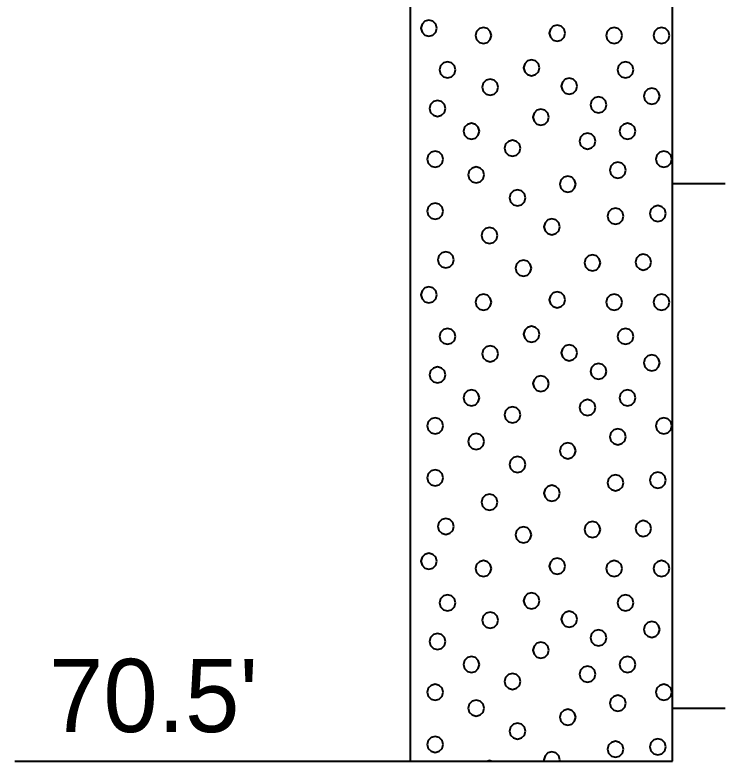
# Model space of a CAD drawing. Extents: x -76 to 974, y -1080 to -735.
# Drawn here: x 412.93 to 419.7, y -999.68 to -992.57 of the extents above; entities that cross this region are included whole.
import ezdxf

# ---------------------------------------------------------------- set-up
doc = ezdxf.new("R2010")
doc.units = 0
doc.header["$LTSCALE"] = 0.36
doc.layers.add('27', color=7, linetype='Continuous', lineweight=40)

msp = doc.modelspace()

# ---------------------------------------------------------------- linework, layer by layer
at = {"layer": '27'}
for p, q in [((416.6974, -980.1789), (416.6974, -999.6789)), ((419.1974, -999.6789), (419.1974, -980.1789)), ((419.6975, -994.1789), (419.1975, -994.1789)), ((419.6975, -999.1789), (419.1975, -999.1789)), ((412.93, -999.6789), (416.6974, -999.6789)), ((416.6974, -999.6789), (419.1974, -999.6789))]:
    msp.add_line(p, q, dxfattribs=at)
for points in [[(416.9518, -992.6954), (416.9416, -992.6573), (416.9137, -992.6294), (416.8756, -992.6192), (416.8375, -992.6294), (416.8096, -992.6573), (416.7994, -992.6954), (416.8096, -992.7335), (416.8375, -992.7614), (416.8756, -992.7716), (416.9137, -992.7614), (416.9416, -992.7335)], [(417.4705, -992.7653), (417.4603, -992.7272), (417.4324, -992.6993), (417.3943, -992.6891), (417.3562, -992.6993), (417.3283, -992.7272), (417.3181, -992.7653), (417.3283, -992.8034), (417.3562, -992.8313), (417.3943, -992.8415), (417.4324, -992.8313), (417.4603, -992.8034)], [(418.1748, -992.7424), (418.1645, -992.7043), (418.1367, -992.6764), (418.0986, -992.6662), (418.0605, -992.6764), (418.0326, -992.7043), (418.0224, -992.7424), (418.0326, -992.7805), (418.0605, -992.8084), (418.0986, -992.8186), (418.1367, -992.8084), (418.1645, -992.7805)], [(418.7176, -992.7653), (418.7074, -992.7272), (418.6795, -992.6993), (418.6414, -992.6891), (418.6033, -992.6993), (418.5754, -992.7272), (418.5652, -992.7653), (418.5754, -992.8034), (418.6033, -992.8313), (418.6414, -992.8415), (418.6795, -992.8313), (418.7074, -992.8034)], [(419.1676, -992.7653), (419.1574, -992.7272), (419.1295, -992.6993), (419.0914, -992.6891), (419.0533, -992.6993), (419.0254, -992.7272), (419.0152, -992.7653), (419.0254, -992.8034), (419.0533, -992.8313), (419.0914, -992.8415), (419.1295, -992.8313), (419.1574, -992.8034)], [(417.1293, -993.0916), (417.1191, -993.0535), (417.0912, -993.0256), (417.0531, -993.0154), (417.015, -993.0256), (416.9871, -993.0535), (416.9769, -993.0916), (416.9871, -993.1297), (417.015, -993.1575), (417.0531, -993.1678), (417.0912, -993.1575), (417.1191, -993.1297)], [(417.9303, -993.072), (417.9201, -993.0339), (417.8922, -993.006), (417.8541, -992.9958), (417.816, -993.006), (417.7881, -993.0339), (417.7779, -993.072), (417.7881, -993.1101), (417.816, -993.138), (417.8541, -993.1482), (417.8922, -993.138), (417.9201, -993.1101)], [(418.8239, -993.0916), (418.8137, -993.0535), (418.7858, -993.0256), (418.7477, -993.0154), (418.7096, -993.0256), (418.6818, -993.0535), (418.6715, -993.0916), (418.6818, -993.1297), (418.7096, -993.1576), (418.7477, -993.1678), (418.7858, -993.1576), (418.8137, -993.1297)], [(417.5343, -993.2568), (417.5241, -993.2187), (417.4962, -993.1908), (417.4581, -993.1806), (417.42, -993.1908), (417.3921, -993.2187), (417.3819, -993.2568), (417.3921, -993.2949), (417.42, -993.3228), (417.4581, -993.333), (417.4962, -993.3228), (417.5241, -993.2949)], [(418.2894, -993.2478), (418.2791, -993.2097), (418.2513, -993.1818), (418.2132, -993.1716), (418.1751, -993.1818), (418.1472, -993.2097), (418.137, -993.2478), (418.1472, -993.2859), (418.1751, -993.3138), (418.2132, -993.324), (418.2513, -993.3138), (418.2791, -993.2859)], [(419.0748, -993.3437), (419.0646, -993.3056), (419.0367, -993.2777), (418.9986, -993.2675), (418.9605, -993.2777), (418.9326, -993.3056), (418.9224, -993.3437), (418.9326, -993.3818), (418.9605, -993.4097), (418.9986, -993.4199), (419.0367, -993.4097), (419.0646, -993.3818)], [(417.0332, -993.4594), (417.0229, -993.4213), (416.9951, -993.3934), (416.957, -993.3832), (416.9189, -993.3934), (416.891, -993.4213), (416.8808, -993.4594), (416.891, -993.4975), (416.9189, -993.5254), (416.957, -993.5356), (416.9951, -993.5254), (417.0229, -993.4975)], [(418.5676, -993.4251), (418.5574, -993.387), (418.5295, -993.3591), (418.4914, -993.3489), (418.4533, -993.3591), (418.4254, -993.387), (418.4152, -993.4251), (418.4254, -993.4632), (418.4533, -993.4911), (418.4914, -993.5013), (418.5295, -993.4911), (418.5574, -993.4632)], [(418.0192, -993.5426), (418.009, -993.5045), (417.9811, -993.4766), (417.943, -993.4664), (417.9049, -993.4766), (417.877, -993.5045), (417.8668, -993.5426), (417.877, -993.5807), (417.9049, -993.6086), (417.943, -993.6188), (417.9811, -993.6086), (418.009, -993.5807)], [(417.3561, -993.6781), (417.3458, -993.64), (417.318, -993.6121), (417.2799, -993.6019), (417.2418, -993.6121), (417.2139, -993.64), (417.2037, -993.6781), (417.2139, -993.7162), (417.2418, -993.7441), (417.2799, -993.7543), (417.318, -993.7441), (417.3458, -993.7162)], [(418.8447, -993.6781), (418.8345, -993.64), (418.8066, -993.6121), (418.7685, -993.6019), (418.7304, -993.6121), (418.7025, -993.64), (418.6923, -993.6781), (418.7025, -993.7162), (418.7304, -993.7441), (418.7685, -993.7543), (418.8066, -993.7441), (418.8345, -993.7162)], [(417.7476, -993.8395), (417.7374, -993.8014), (417.7095, -993.7735), (417.6714, -993.7633), (417.6333, -993.7735), (417.6054, -993.8014), (417.5952, -993.8395), (417.6054, -993.8776), (417.6333, -993.9055), (417.6714, -993.9157), (417.7095, -993.9055), (417.7374, -993.8776)], [(418.4633, -993.7709), (418.4531, -993.7328), (418.4252, -993.7049), (418.3871, -993.6947), (418.349, -993.7049), (418.3211, -993.7328), (418.3109, -993.7709), (418.3211, -993.809), (418.349, -993.8369), (418.3871, -993.8471), (418.4252, -993.8369), (418.4531, -993.809)], [(417.0103, -993.9438), (417.0001, -993.9057), (416.9722, -993.8778), (416.9341, -993.8676), (416.896, -993.8778), (416.8681, -993.9057), (416.8579, -993.9438), (416.8681, -993.9819), (416.896, -994.0097), (416.9341, -994.02), (416.9722, -994.0097), (417.0001, -993.9819)], [(419.1905, -993.9438), (419.1803, -993.9057), (419.1524, -993.8778), (419.1143, -993.8676), (419.0762, -993.8778), (419.0483, -993.9057), (419.0381, -993.9438), (419.0483, -993.9819), (419.0762, -994.0097), (419.1143, -994.02), (419.1524, -994.0097), (419.1803, -993.9819)], [(418.7519, -994.048), (418.7417, -994.0099), (418.7138, -993.982), (418.6757, -993.9718), (418.6376, -993.982), (418.6097, -994.0099), (418.5995, -994.048), (418.6097, -994.0861), (418.6376, -994.114), (418.6757, -994.1242), (418.7138, -994.114), (418.7417, -994.0861)], [(417.4018, -994.0938), (417.3916, -994.0557), (417.3637, -994.0278), (417.3256, -994.0176), (417.2875, -994.0278), (417.2596, -994.0557), (417.2494, -994.0938), (417.2596, -994.1319), (417.2875, -994.1598), (417.3256, -994.17), (417.3637, -994.1598), (417.3916, -994.1319)], [(418.2739, -994.1815), (418.2637, -994.1434), (418.2358, -994.1155), (418.1977, -994.1053), (418.1596, -994.1155), (418.1317, -994.1434), (418.1215, -994.1815), (418.1317, -994.2196), (418.1596, -994.2475), (418.1977, -994.2577), (418.2358, -994.2475), (418.2637, -994.2196)], [(417.7959, -994.3124), (417.7857, -994.2743), (417.7578, -994.2464), (417.7197, -994.2362), (417.6816, -994.2464), (417.6537, -994.2743), (417.6435, -994.3124), (417.6537, -994.3505), (417.6816, -994.3784), (417.7197, -994.3886), (417.7578, -994.3784), (417.7857, -994.3505)], [(417.0103, -994.4396), (417.0001, -994.4015), (416.9722, -994.3736), (416.9341, -994.3634), (416.896, -994.3736), (416.8681, -994.4015), (416.8579, -994.4396), (416.8681, -994.4777), (416.896, -994.5055), (416.9341, -994.5158), (416.9722, -994.5055), (417.0001, -994.4777)], [(419.1333, -994.4624), (419.1231, -994.4243), (419.0952, -994.3964), (419.0571, -994.3862), (419.019, -994.3964), (418.9911, -994.4243), (418.9809, -994.4624), (418.9911, -994.5005), (419.019, -994.5284), (419.0571, -994.5386), (419.0952, -994.5284), (419.1231, -994.5005)], [(418.729, -994.4866), (418.7188, -994.4485), (418.6909, -994.4206), (418.6528, -994.4104), (418.6147, -994.4206), (418.5868, -994.4485), (418.5766, -994.4866), (418.5868, -994.5247), (418.6147, -994.5526), (418.6528, -994.5628), (418.6909, -994.5526), (418.7188, -994.5247)], [(418.1239, -994.587), (418.1137, -994.5489), (418.0858, -994.521), (418.0477, -994.5108), (418.0096, -994.521), (417.9817, -994.5489), (417.9715, -994.587), (417.9817, -994.6251), (418.0096, -994.653), (418.0477, -994.6632), (418.0858, -994.653), (418.1137, -994.6251)], [(417.5289, -994.6709), (417.5187, -994.6328), (417.4908, -994.6049), (417.4527, -994.5947), (417.4146, -994.6049), (417.3868, -994.6328), (417.3765, -994.6709), (417.3868, -994.709), (417.4146, -994.7369), (417.4527, -994.7471), (417.4908, -994.7369), (417.5187, -994.709)], [(417.1132, -994.9023), (417.103, -994.8642), (417.0751, -994.8363), (417.037, -994.8261), (416.9989, -994.8363), (416.9711, -994.8642), (416.9608, -994.9023), (416.9711, -994.9404), (416.9989, -994.9683), (417.037, -994.9785), (417.0751, -994.9683), (417.103, -994.9404)], [(418.5091, -994.9315), (418.4989, -994.8934), (418.471, -994.8655), (418.4329, -994.8553), (418.3948, -994.8655), (418.3669, -994.8934), (418.3567, -994.9315), (418.3669, -994.9696), (418.3948, -994.9975), (418.4329, -995.0077), (418.471, -994.9975), (418.4989, -994.9696)], [(418.9947, -994.9239), (418.9845, -994.8858), (418.9566, -994.8579), (418.9185, -994.8477), (418.8804, -994.8579), (418.8525, -994.8858), (418.8423, -994.9239), (418.8525, -994.962), (418.8804, -994.9899), (418.9185, -995.0001), (418.9566, -994.9899), (418.9845, -994.962)], [(417.8519, -994.9824), (417.8416, -994.9443), (417.8138, -994.9164), (417.7757, -994.9062), (417.7376, -994.9164), (417.7097, -994.9443), (417.6995, -994.9824), (417.7097, -995.0205), (417.7376, -995.0484), (417.7757, -995.0586), (417.8138, -995.0484), (417.8416, -995.0205)], [(416.9518, -995.2354), (416.9416, -995.1973), (416.9137, -995.1694), (416.8756, -995.1592), (416.8375, -995.1694), (416.8096, -995.1973), (416.7994, -995.2354), (416.8096, -995.2735), (416.8375, -995.3014), (416.8756, -995.3116), (416.9137, -995.3014), (416.9416, -995.2735)], [(417.4705, -995.3053), (417.4603, -995.2672), (417.4324, -995.2393), (417.3943, -995.2291), (417.3562, -995.2393), (417.3283, -995.2672), (417.3181, -995.3053), (417.3283, -995.3434), (417.3562, -995.3713), (417.3943, -995.3815), (417.4324, -995.3713), (417.4603, -995.3434)], [(418.1748, -995.2824), (418.1645, -995.2443), (418.1367, -995.2164), (418.0986, -995.2062), (418.0605, -995.2164), (418.0326, -995.2443), (418.0224, -995.2824), (418.0326, -995.3205), (418.0605, -995.3484), (418.0986, -995.3586), (418.1367, -995.3484), (418.1645, -995.3205)], [(418.7176, -995.3053), (418.7074, -995.2672), (418.6795, -995.2393), (418.6414, -995.2291), (418.6033, -995.2393), (418.5754, -995.2672), (418.5652, -995.3053), (418.5754, -995.3434), (418.6033, -995.3713), (418.6414, -995.3815), (418.6795, -995.3713), (418.7074, -995.3434)], [(419.1676, -995.3053), (419.1574, -995.2672), (419.1295, -995.2393), (419.0914, -995.2291), (419.0533, -995.2393), (419.0254, -995.2672), (419.0152, -995.3053), (419.0254, -995.3434), (419.0533, -995.3713), (419.0914, -995.3815), (419.1295, -995.3713), (419.1574, -995.3434)], [(417.9303, -995.612), (417.9201, -995.5739), (417.8922, -995.546), (417.8541, -995.5358), (417.816, -995.546), (417.7881, -995.5739), (417.7779, -995.612), (417.7881, -995.6501), (417.816, -995.678), (417.8541, -995.6882), (417.8922, -995.678), (417.9201, -995.6501)], [(417.1293, -995.6316), (417.1191, -995.5935), (417.0912, -995.5656), (417.0531, -995.5554), (417.015, -995.5656), (416.9871, -995.5935), (416.9769, -995.6316), (416.9871, -995.6697), (417.015, -995.6975), (417.0531, -995.7078), (417.0912, -995.6975), (417.1191, -995.6697)], [(418.8239, -995.6316), (418.8137, -995.5935), (418.7858, -995.5656), (418.7477, -995.5554), (418.7096, -995.5656), (418.6818, -995.5935), (418.6715, -995.6316), (418.6818, -995.6697), (418.7096, -995.6976), (418.7477, -995.7078), (418.7858, -995.6976), (418.8137, -995.6697)], [(417.5343, -995.7968), (417.5241, -995.7587), (417.4962, -995.7308), (417.4581, -995.7206), (417.42, -995.7308), (417.3921, -995.7587), (417.3819, -995.7968), (417.3921, -995.8349), (417.42, -995.8628), (417.4581, -995.873), (417.4962, -995.8628), (417.5241, -995.8349)], [(418.2894, -995.7878), (418.2791, -995.7497), (418.2513, -995.7218), (418.2132, -995.7116), (418.1751, -995.7218), (418.1472, -995.7497), (418.137, -995.7878), (418.1472, -995.8259), (418.1751, -995.8538), (418.2132, -995.864), (418.2513, -995.8538), (418.2791, -995.8259)], [(419.0748, -995.8837), (419.0646, -995.8456), (419.0367, -995.8177), (418.9986, -995.8075), (418.9605, -995.8177), (418.9326, -995.8456), (418.9224, -995.8837), (418.9326, -995.9218), (418.9605, -995.9497), (418.9986, -995.9599), (419.0367, -995.9497), (419.0646, -995.9218)], [(418.5676, -995.9651), (418.5574, -995.927), (418.5295, -995.8991), (418.4914, -995.8889), (418.4533, -995.8991), (418.4254, -995.927), (418.4152, -995.9651), (418.4254, -996.0032), (418.4533, -996.0311), (418.4914, -996.0413), (418.5295, -996.0311), (418.5574, -996.0032)], [(417.0332, -995.9994), (417.0229, -995.9613), (416.9951, -995.9334), (416.957, -995.9232), (416.9189, -995.9334), (416.891, -995.9613), (416.8808, -995.9994), (416.891, -996.0375), (416.9189, -996.0654), (416.957, -996.0756), (416.9951, -996.0654), (417.0229, -996.0375)], [(418.0192, -996.0826), (418.009, -996.0445), (417.9811, -996.0166), (417.943, -996.0064), (417.9049, -996.0166), (417.877, -996.0445), (417.8668, -996.0826), (417.877, -996.1207), (417.9049, -996.1486), (417.943, -996.1588), (417.9811, -996.1486), (418.009, -996.1207)], [(417.3561, -996.2181), (417.3458, -996.18), (417.318, -996.1521), (417.2799, -996.1419), (417.2418, -996.1521), (417.2139, -996.18), (417.2037, -996.2181), (417.2139, -996.2562), (417.2418, -996.2841), (417.2799, -996.2943), (417.318, -996.2841), (417.3458, -996.2562)], [(418.8447, -996.2181), (418.8345, -996.18), (418.8066, -996.1521), (418.7685, -996.1419), (418.7304, -996.1521), (418.7025, -996.18), (418.6923, -996.2181), (418.7025, -996.2562), (418.7304, -996.2841), (418.7685, -996.2943), (418.8066, -996.2841), (418.8345, -996.2562)], [(418.4633, -996.3109), (418.4531, -996.2728), (418.4252, -996.2449), (418.3871, -996.2347), (418.349, -996.2449), (418.3211, -996.2728), (418.3109, -996.3109), (418.3211, -996.349), (418.349, -996.3769), (418.3871, -996.3871), (418.4252, -996.3769), (418.4531, -996.349)], [(417.7476, -996.3795), (417.7374, -996.3414), (417.7095, -996.3135), (417.6714, -996.3033), (417.6333, -996.3135), (417.6054, -996.3414), (417.5952, -996.3795), (417.6054, -996.4176), (417.6333, -996.4455), (417.6714, -996.4557), (417.7095, -996.4455), (417.7374, -996.4176)], [(417.0103, -996.4838), (417.0001, -996.4457), (416.9722, -996.4178), (416.9341, -996.4076), (416.896, -996.4178), (416.8681, -996.4457), (416.8579, -996.4838), (416.8681, -996.5219), (416.896, -996.5497), (416.9341, -996.56), (416.9722, -996.5497), (417.0001, -996.5219)], [(419.1905, -996.4838), (419.1803, -996.4457), (419.1524, -996.4178), (419.1143, -996.4076), (419.0762, -996.4178), (419.0483, -996.4457), (419.0381, -996.4838), (419.0483, -996.5219), (419.0762, -996.5497), (419.1143, -996.56), (419.1524, -996.5497), (419.1803, -996.5219)], [(418.7519, -996.588), (418.7417, -996.5499), (418.7138, -996.522), (418.6757, -996.5118), (418.6376, -996.522), (418.6097, -996.5499), (418.5995, -996.588), (418.6097, -996.6261), (418.6376, -996.654), (418.6757, -996.6642), (418.7138, -996.654), (418.7417, -996.6261)], [(417.4018, -996.6338), (417.3916, -996.5957), (417.3637, -996.5678), (417.3256, -996.5576), (417.2875, -996.5678), (417.2596, -996.5957), (417.2494, -996.6338), (417.2596, -996.6719), (417.2875, -996.6998), (417.3256, -996.71), (417.3637, -996.6998), (417.3916, -996.6719)], [(418.2739, -996.7215), (418.2637, -996.6834), (418.2358, -996.6555), (418.1977, -996.6453), (418.1596, -996.6555), (418.1317, -996.6834), (418.1215, -996.7215), (418.1317, -996.7596), (418.1596, -996.7875), (418.1977, -996.7977), (418.2358, -996.7875), (418.2637, -996.7596)], [(417.7959, -996.8524), (417.7857, -996.8143), (417.7578, -996.7864), (417.7197, -996.7762), (417.6816, -996.7864), (417.6537, -996.8143), (417.6435, -996.8524), (417.6537, -996.8905), (417.6816, -996.9184), (417.7197, -996.9286), (417.7578, -996.9184), (417.7857, -996.8905)], [(417.0103, -996.9796), (417.0001, -996.9415), (416.9722, -996.9136), (416.9341, -996.9034), (416.896, -996.9136), (416.8681, -996.9415), (416.8579, -996.9796), (416.8681, -997.0177), (416.896, -997.0455), (416.9341, -997.0558), (416.9722, -997.0455), (417.0001, -997.0177)], [(418.729, -997.0266), (418.7188, -996.9885), (418.6909, -996.9606), (418.6528, -996.9504), (418.6147, -996.9606), (418.5868, -996.9885), (418.5766, -997.0266), (418.5868, -997.0647), (418.6147, -997.0926), (418.6528, -997.1028), (418.6909, -997.0926), (418.7188, -997.0647)], [(419.1333, -997.0024), (419.1231, -996.9643), (419.0952, -996.9364), (419.0571, -996.9262), (419.019, -996.9364), (418.9911, -996.9643), (418.9809, -997.0024), (418.9911, -997.0405), (419.019, -997.0684), (419.0571, -997.0786), (419.0952, -997.0684), (419.1231, -997.0405)], [(418.1239, -997.127), (418.1137, -997.0889), (418.0858, -997.061), (418.0477, -997.0508), (418.0096, -997.061), (417.9817, -997.0889), (417.9715, -997.127), (417.9817, -997.1651), (418.0096, -997.193), (418.0477, -997.2032), (418.0858, -997.193), (418.1137, -997.1651)], [(417.5289, -997.2109), (417.5187, -997.1728), (417.4908, -997.1449), (417.4527, -997.1347), (417.4146, -997.1449), (417.3868, -997.1728), (417.3765, -997.2109), (417.3868, -997.249), (417.4146, -997.2769), (417.4527, -997.2871), (417.4908, -997.2769), (417.5187, -997.249)], [(417.1132, -997.4423), (417.103, -997.4042), (417.0751, -997.3763), (417.037, -997.3661), (416.9989, -997.3763), (416.9711, -997.4042), (416.9608, -997.4423), (416.9711, -997.4804), (416.9989, -997.5083), (417.037, -997.5185), (417.0751, -997.5083), (417.103, -997.4804)], [(418.9947, -997.4639), (418.9845, -997.4258), (418.9566, -997.3979), (418.9185, -997.3877), (418.8804, -997.3979), (418.8525, -997.4258), (418.8423, -997.4639), (418.8525, -997.502), (418.8804, -997.5299), (418.9185, -997.5401), (418.9566, -997.5299), (418.9845, -997.502)], [(417.8519, -997.5224), (417.8416, -997.4843), (417.8138, -997.4564), (417.7757, -997.4462), (417.7376, -997.4564), (417.7097, -997.4843), (417.6995, -997.5224), (417.7097, -997.5605), (417.7376, -997.5884), (417.7757, -997.5986), (417.8138, -997.5884), (417.8416, -997.5605)], [(418.5091, -997.4715), (418.4989, -997.4334), (418.471, -997.4055), (418.4329, -997.3953), (418.3948, -997.4055), (418.3669, -997.4334), (418.3567, -997.4715), (418.3669, -997.5096), (418.3948, -997.5375), (418.4329, -997.5477), (418.471, -997.5375), (418.4989, -997.5096)], [(416.9518, -997.7754), (416.9416, -997.7373), (416.9137, -997.7094), (416.8756, -997.6992), (416.8375, -997.7094), (416.8096, -997.7373), (416.7994, -997.7754), (416.8096, -997.8135), (416.8375, -997.8414), (416.8756, -997.8516), (416.9137, -997.8414), (416.9416, -997.8135)], [(418.1748, -997.8224), (418.1645, -997.7843), (418.1367, -997.7564), (418.0986, -997.7462), (418.0605, -997.7564), (418.0326, -997.7843), (418.0224, -997.8224), (418.0326, -997.8605), (418.0605, -997.8884), (418.0986, -997.8986), (418.1367, -997.8884), (418.1645, -997.8605)], [(417.4705, -997.8453), (417.4603, -997.8072), (417.4324, -997.7793), (417.3943, -997.7691), (417.3562, -997.7793), (417.3283, -997.8072), (417.3181, -997.8453), (417.3283, -997.8834), (417.3562, -997.9113), (417.3943, -997.9215), (417.4324, -997.9113), (417.4603, -997.8834)], [(418.7176, -997.8453), (418.7074, -997.8072), (418.6795, -997.7793), (418.6414, -997.7691), (418.6033, -997.7793), (418.5754, -997.8072), (418.5652, -997.8453), (418.5754, -997.8834), (418.6033, -997.9113), (418.6414, -997.9215), (418.6795, -997.9113), (418.7074, -997.8834)], [(419.1676, -997.8453), (419.1574, -997.8072), (419.1295, -997.7793), (419.0914, -997.7691), (419.0533, -997.7793), (419.0254, -997.8072), (419.0152, -997.8453), (419.0254, -997.8834), (419.0533, -997.9113), (419.0914, -997.9215), (419.1295, -997.9113), (419.1574, -997.8834)], [(417.1293, -998.1716), (417.1191, -998.1335), (417.0912, -998.1056), (417.0531, -998.0954), (417.015, -998.1056), (416.9871, -998.1335), (416.9769, -998.1716), (416.9871, -998.2097), (417.015, -998.2375), (417.0531, -998.2478), (417.0912, -998.2375), (417.1191, -998.2097)], [(417.9303, -998.152), (417.9201, -998.1139), (417.8922, -998.086), (417.8541, -998.0758), (417.816, -998.086), (417.7881, -998.1139), (417.7779, -998.152), (417.7881, -998.1901), (417.816, -998.218), (417.8541, -998.2282), (417.8922, -998.218), (417.9201, -998.1901)], [(418.8239, -998.1716), (418.8137, -998.1335), (418.7858, -998.1056), (418.7477, -998.0954), (418.7096, -998.1056), (418.6818, -998.1335), (418.6715, -998.1716), (418.6818, -998.2097), (418.7096, -998.2376), (418.7477, -998.2478), (418.7858, -998.2376), (418.8137, -998.2097)], [(417.5343, -998.3368), (417.5241, -998.2987), (417.4962, -998.2708), (417.4581, -998.2606), (417.42, -998.2708), (417.3921, -998.2987), (417.3819, -998.3368), (417.3921, -998.3749), (417.42, -998.4028), (417.4581, -998.413), (417.4962, -998.4028), (417.5241, -998.3749)], [(418.2894, -998.3278), (418.2791, -998.2897), (418.2513, -998.2618), (418.2132, -998.2516), (418.1751, -998.2618), (418.1472, -998.2897), (418.137, -998.3278), (418.1472, -998.3659), (418.1751, -998.3938), (418.2132, -998.404), (418.2513, -998.3938), (418.2791, -998.3659)], [(419.0748, -998.4237), (419.0646, -998.3856), (419.0367, -998.3577), (418.9986, -998.3475), (418.9605, -998.3577), (418.9326, -998.3856), (418.9224, -998.4237), (418.9326, -998.4618), (418.9605, -998.4897), (418.9986, -998.4999), (419.0367, -998.4897), (419.0646, -998.4618)], [(418.5676, -998.5051), (418.5574, -998.467), (418.5295, -998.4391), (418.4914, -998.4289), (418.4533, -998.4391), (418.4254, -998.467), (418.4152, -998.5051), (418.4254, -998.5432), (418.4533, -998.5711), (418.4914, -998.5813), (418.5295, -998.5711), (418.5574, -998.5432)], [(417.0332, -998.5394), (417.0229, -998.5013), (416.9951, -998.4734), (416.957, -998.4632), (416.9189, -998.4734), (416.891, -998.5013), (416.8808, -998.5394), (416.891, -998.5775), (416.9189, -998.6054), (416.957, -998.6156), (416.9951, -998.6054), (417.0229, -998.5775)], [(418.0192, -998.6226), (418.009, -998.5845), (417.9811, -998.5566), (417.943, -998.5464), (417.9049, -998.5566), (417.877, -998.5845), (417.8668, -998.6226), (417.877, -998.6607), (417.9049, -998.6886), (417.943, -998.6988), (417.9811, -998.6886), (418.009, -998.6607)], [(417.3561, -998.7581), (417.3458, -998.72), (417.318, -998.6921), (417.2799, -998.6819), (417.2418, -998.6921), (417.2139, -998.72), (417.2037, -998.7581), (417.2139, -998.7962), (417.2418, -998.8241), (417.2799, -998.8343), (417.318, -998.8241), (417.3458, -998.7962)], [(418.8447, -998.7581), (418.8345, -998.72), (418.8066, -998.6921), (418.7685, -998.6819), (418.7304, -998.6921), (418.7025, -998.72), (418.6923, -998.7581), (418.7025, -998.7962), (418.7304, -998.8241), (418.7685, -998.8343), (418.8066, -998.8241), (418.8345, -998.7962)], [(418.4633, -998.8509), (418.4531, -998.8128), (418.4252, -998.7849), (418.3871, -998.7747), (418.349, -998.7849), (418.3211, -998.8128), (418.3109, -998.8509), (418.3211, -998.889), (418.349, -998.9169), (418.3871, -998.9271), (418.4252, -998.9169), (418.4531, -998.889)], [(417.7476, -998.9195), (417.7374, -998.8814), (417.7095, -998.8535), (417.6714, -998.8433), (417.6333, -998.8535), (417.6054, -998.8814), (417.5952, -998.9195), (417.6054, -998.9576), (417.6333, -998.9855), (417.6714, -998.9957), (417.7095, -998.9855), (417.7374, -998.9576)], [(417.0103, -999.0238), (417.0001, -998.9857), (416.9722, -998.9578), (416.9341, -998.9476), (416.896, -998.9578), (416.8681, -998.9857), (416.8579, -999.0238), (416.8681, -999.0619), (416.896, -999.0897), (416.9341, -999.1), (416.9722, -999.0897), (417.0001, -999.0619)], [(419.1905, -999.0238), (419.1803, -998.9857), (419.1524, -998.9578), (419.1143, -998.9476), (419.0762, -998.9578), (419.0483, -998.9857), (419.0381, -999.0238), (419.0483, -999.0619), (419.0762, -999.0897), (419.1143, -999.1), (419.1524, -999.0897), (419.1803, -999.0619)], [(418.7519, -999.128), (418.7417, -999.0899), (418.7138, -999.062), (418.6757, -999.0518), (418.6376, -999.062), (418.6097, -999.0899), (418.5995, -999.128), (418.6097, -999.1661), (418.6376, -999.194), (418.6757, -999.2042), (418.7138, -999.194), (418.7417, -999.1661)], [(417.4018, -999.1738), (417.3916, -999.1357), (417.3637, -999.1078), (417.3256, -999.0976), (417.2875, -999.1078), (417.2596, -999.1357), (417.2494, -999.1738), (417.2596, -999.2119), (417.2875, -999.2398), (417.3256, -999.25), (417.3637, -999.2398), (417.3916, -999.2119)], [(418.2739, -999.2615), (418.2637, -999.2234), (418.2358, -999.1955), (418.1977, -999.1853), (418.1596, -999.1955), (418.1317, -999.2234), (418.1215, -999.2615), (418.1317, -999.2996), (418.1596, -999.3275), (418.1977, -999.3377), (418.2358, -999.3275), (418.2637, -999.2996)], [(417.7959, -999.3924), (417.7857, -999.3543), (417.7578, -999.3264), (417.7197, -999.3162), (417.6816, -999.3264), (417.6537, -999.3543), (417.6435, -999.3924), (417.6537, -999.4305), (417.6816, -999.4584), (417.7197, -999.4686), (417.7578, -999.4584), (417.7857, -999.4305)], [(417.0103, -999.5196), (417.0001, -999.4815), (416.9722, -999.4536), (416.9341, -999.4434), (416.896, -999.4536), (416.8681, -999.4815), (416.8579, -999.5196), (416.8681, -999.5577), (416.896, -999.5855), (416.9341, -999.5958), (416.9722, -999.5855), (417.0001, -999.5577)], [(418.729, -999.5666), (418.7188, -999.5285), (418.6909, -999.5006), (418.6528, -999.4904), (418.6147, -999.5006), (418.5868, -999.5285), (418.5766, -999.5666), (418.5868, -999.6047), (418.6147, -999.6326), (418.6528, -999.6428), (418.6909, -999.6326), (418.7188, -999.6047)], [(419.1333, -999.5424), (419.1231, -999.5043), (419.0952, -999.4764), (419.0571, -999.4662), (419.019, -999.4764), (418.9911, -999.5043), (418.9809, -999.5424), (418.9911, -999.5805), (419.019, -999.6084), (419.0571, -999.6186), (419.0952, -999.6084), (419.1231, -999.5805)], [(418.1239, -999.667), (418.1137, -999.6289), (418.0858, -999.601), (418.0477, -999.5908), (418.0096, -999.601), (417.9817, -999.6289), (417.9715, -999.667), (417.9747, -999.6789), (418.1207, -999.6789)], [(417.4527, -999.6747), (417.4371, -999.6789), (417.4684, -999.6789)]]:
    msp.add_lwpolyline(points, close=True, dxfattribs=at)

# ---------------------------------------------------------------- texts
msp.add_text("70.5'", height=0.6976, dxfattribs=at).set_placement((413.254, -999.4025))

doc.saveas('drawing.dxf')
